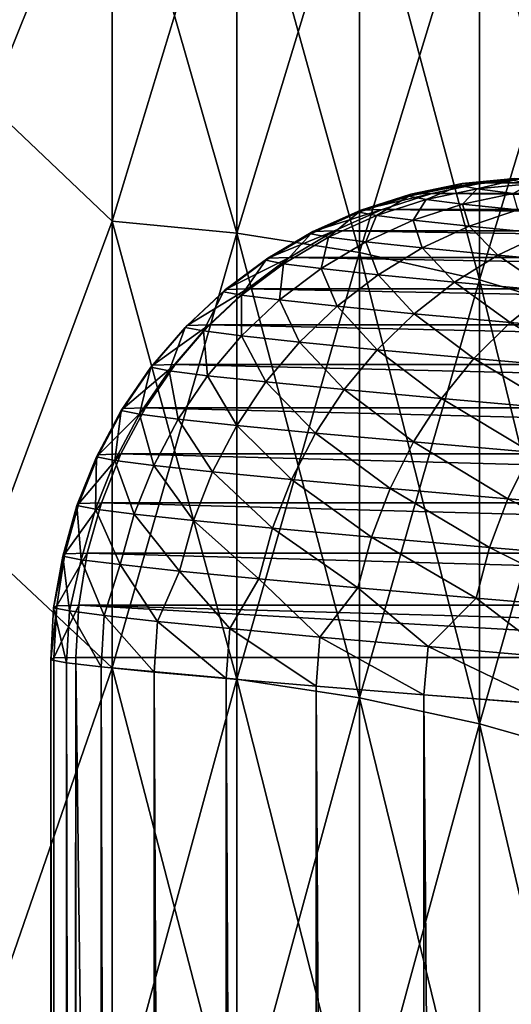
# Model space of a CAD drawing. Header units: metres. Extents: x -46 to 104, y -30 to 30.
# Tile 333 of 656: x 16.032 to 16.545, y 8.602 to 9.628. Entities that reach past the tile are written whole.
import ezdxf

# ---------------------------------------------------------------- set-up
doc = ezdxf.new("R2010")
doc.units = ezdxf.units.M
doc.layers.add('solid_26_000_502_XXX', color=7, linetype='CONTINUOUS')

msp = doc.modelspace()

# ---------------------------------------------------------------- linework, layer by layer
at = {"layer": 'solid_26_000_502_XXX'}
for points in [[(16.128647, 9.859662, -8.464242), (16, 9.54051, -8.830553), (16, 9.982446, -8.327711)], [(16.128647, 9.859662, 8.464242), (16, 9.982446, 8.327711), (16, 9.54051, 8.830553)], [(16.128647, 9.859662, 603.535767), (16, 9.54051, 603.169434), (16, 9.982446, 603.672302)], [(16.128647, 9.859662, 620.464233), (16, 9.982446, 620.327698), (16, 9.54051, 620.830566)], [(16.128647, 9.859662, -8.464242), (16.128647, 9.418301, -8.952762), (16, 9.54051, -8.830553)], [(16.128647, 9.418301, 8.952762), (16.128647, 9.859662, 8.464242), (16, 9.54051, 8.830553)], [(16.128647, 9.859662, 603.535767), (16.128647, 9.418301, 603.047241), (16, 9.54051, 603.169434)], [(16.128647, 9.418301, 620.952759), (16.128647, 9.859662, 620.464233), (16, 9.54051, 620.830566)], [(16.258539, 9.406035, -8.941104), (16.128647, 9.418301, -8.952762), (16.128647, 9.859662, -8.464242)], [(16.258539, 9.846823, -8.453219), (16.258539, 9.406035, -8.941104), (16.128647, 9.859662, -8.464242)], [(16.258539, 9.846823, 8.453219), (16.128647, 9.859662, 8.464242), (16.128647, 9.418301, 8.952762)], [(16.258539, 9.406035, 603.058899), (16.128647, 9.418301, 603.047241), (16.128647, 9.859662, 603.535767)], [(16.258539, 9.846823, 603.546753), (16.258539, 9.406035, 603.058899), (16.128647, 9.859662, 603.535767)], [(16.258539, 9.846823, 620.453247), (16.128647, 9.859662, 620.464233), (16.128647, 9.418301, 620.952759)], [(16.258539, 9.406035, 8.941104), (16.258539, 9.846823, 8.453219), (16.128647, 9.418301, 8.952762)], [(16.258539, 9.406035, 620.941101), (16.258539, 9.846823, 620.453247), (16.128647, 9.418301, 620.952759)], [(16.386457, 9.385604, -8.921682), (16.258539, 9.406035, -8.941104), (16.258539, 9.846823, -8.453219)], [(16.386457, 9.825434, -8.434858), (16.386457, 9.385604, -8.921682), (16.258539, 9.846823, -8.453219)], [(16.386457, 9.825434, 8.434858), (16.258539, 9.846823, 8.453219), (16.258539, 9.406035, 8.941104)], [(16.386457, 9.385604, 603.078308), (16.258539, 9.406035, 603.058899), (16.258539, 9.846823, 603.546753)], [(16.386457, 9.825434, 603.565125), (16.386457, 9.385604, 603.078308), (16.258539, 9.846823, 603.546753)], [(16.386457, 9.825434, 620.434875), (16.258539, 9.846823, 620.453247), (16.258539, 9.406035, 620.941101)], [(16.386457, 9.385604, 8.921682), (16.386457, 9.825434, 8.434858), (16.258539, 9.406035, 8.941104)], [(16.386457, 9.385604, 620.921692), (16.386457, 9.825434, 620.434875), (16.258539, 9.406035, 620.941101)], [(16.511431, 9.357162, -8.894646), (16.386457, 9.385604, -8.921682), (16.386457, 9.825434, -8.434858)], [(16.511431, 9.795658, -8.409297), (16.511431, 9.357162, -8.894646), (16.386457, 9.825434, -8.434858)], [(16.511431, 9.795658, 8.409297), (16.386457, 9.825434, 8.434858), (16.386457, 9.385604, 8.921682)], [(16.511431, 9.357162, 603.105347), (16.386457, 9.385604, 603.078308), (16.386457, 9.825434, 603.565125)], [(16.511431, 9.795658, 603.590698), (16.511431, 9.357162, 603.105347), (16.386457, 9.825434, 603.565125)], [(16.511431, 9.795658, 620.409302), (16.386457, 9.825434, 620.434875), (16.386457, 9.385604, 620.921692)], [(16.511431, 9.357162, 8.894646), (16.511431, 9.795658, 8.409297), (16.386457, 9.385604, 8.921682)], [(16.511431, 9.357162, 620.894653), (16.511431, 9.795658, 620.409302), (16.386457, 9.385604, 620.921692)], [(16.632504, 9.320926, -8.860201), (16.511431, 9.357162, -8.894646), (16.511431, 9.795658, -8.409297)], [(16.632504, 9.757724, -8.376732), (16.632504, 9.320926, -8.860201), (16.511431, 9.795658, -8.409297)], [(16.632504, 9.757724, 8.376732), (16.511431, 9.795658, 8.409297), (16.511431, 9.357162, 8.894646)], [(16.632504, 9.320926, 603.139771), (16.511431, 9.357162, 603.105347), (16.511431, 9.795658, 603.590698)], [(16.632504, 9.757724, 603.623291), (16.632504, 9.320926, 603.139771), (16.511431, 9.795658, 603.590698)], [(16.632504, 9.757724, 620.376709), (16.511431, 9.795658, 620.409302), (16.511431, 9.357162, 620.894653)], [(16.632504, 9.320926, 8.860201), (16.632504, 9.757724, 8.376732), (16.511431, 9.357162, 8.894646)], [(16.632504, 9.320926, 620.860229), (16.632504, 9.757724, 620.376709), (16.511431, 9.357162, 620.894653)], [(16.128647, 9.418301, -8.952762), (16, 9.073274, -9.309978), (16, 9.54051, -8.830553)], [(16.128647, 9.418301, 8.952762), (16, 9.54051, 8.830553), (16, 9.073274, 9.309978)], [(16.128647, 9.418301, 603.047241), (16, 9.073274, 602.690002), (16, 9.54051, 603.169434)], [(16.128647, 9.418301, 620.952759), (16, 9.54051, 620.830566), (16, 9.073274, 621.309998)], [(16.547745, 9.462769, 310.27597), (16.493309, 9.457685, 310.273804), (16.491343, 9.455617, 310.575623)], [(16.545801, 9.460724, 310.574249), (16.547745, 9.462769, 310.27597), (16.491343, 9.455617, 310.575623)], [(16.545801, 9.460724, 310.574249), (16.491343, 9.455617, 310.575623), (16.509157, 9.452175, 310.876923)], [(16.547745, 9.462769, 310.27597), (16.569181, 9.463452, 309.978546), (16.493309, 9.457685, 310.273804)], [(16.493309, 9.457685, 310.273804), (16.569181, 9.463452, 309.978546), (16.515001, 9.458378, 309.972839)], [(16.563406, 9.457323, 310.872009), (16.545801, 9.460724, 310.574249), (16.509157, 9.452175, 310.876923)], [(16.515001, 9.458378, 309.972839), (16.569181, 9.463452, 309.978546), (18.448784, 9.458379, 291.574188)], [(16.493309, 9.457685, 310.273804), (16.439756, 9.446681, 310.271667), (16.437769, 9.444588, 310.576935)], [(16.491343, 9.455617, 310.575623), (16.493309, 9.457685, 310.273804), (16.437769, 9.444588, 310.576935)], [(16.491343, 9.455617, 310.575623), (16.437769, 9.444588, 310.576935), (16.455788, 9.441108, 310.881683)], [(16.493309, 9.457685, 310.273804), (16.515001, 9.458378, 309.972839), (16.439756, 9.446681, 310.271667)], [(16.439756, 9.446681, 310.271667), (16.515001, 9.458378, 309.972839), (16.461697, 9.447382, 309.967255)], [(16.509157, 9.452175, 310.876923), (16.491343, 9.455617, 310.575623), (16.455788, 9.441108, 310.881683)], [(16.509157, 9.452175, 310.876923), (16.455788, 9.441108, 310.881683), (16.493704, 9.436256, 311.184601)], [(16.461697, 9.447382, 309.967255), (16.515001, 9.458378, 309.972839), (18.395479, 9.447384, 291.568604)], [(16.546646, 9.447379, 311.176392), (16.509157, 9.452175, 310.876923), (16.493704, 9.436256, 311.184601)], [(16.563406, 9.457323, 310.872009), (16.509157, 9.452175, 310.876923), (16.546646, 9.447379, 311.176392)], [(16.515001, 9.458378, 309.972839), (18.448784, 9.458379, 291.574188), (18.395479, 9.447384, 291.568604)], [(16.439756, 9.446681, 310.271667), (16.387728, 9.429886, 310.269531), (16.385717, 9.427771, 310.578156)], [(16.437769, 9.444588, 310.576935), (16.439756, 9.446681, 310.271667), (16.385717, 9.427771, 310.578156)], [(16.437769, 9.444588, 310.576935), (16.385717, 9.427771, 310.578156), (16.403933, 9.424252, 310.88623)], [(16.439756, 9.446681, 310.271667), (16.461697, 9.447382, 309.967255), (16.387728, 9.429886, 310.269531)], [(16.387728, 9.429886, 310.269531), (16.461697, 9.447382, 309.967255), (16.409906, 9.430595, 309.961823)], [(16.455788, 9.441108, 310.881683), (16.437769, 9.444588, 310.576935), (16.403933, 9.424252, 310.88623)], [(16.455788, 9.441108, 310.881683), (16.403933, 9.424252, 310.88623), (16.442265, 9.419348, 311.192444)], [(16.409906, 9.430595, 309.961823), (16.461697, 9.447382, 309.967255), (18.343687, 9.430597, 291.563141)], [(16.493704, 9.436256, 311.184601), (16.455788, 9.441108, 310.881683), (16.442265, 9.419348, 311.192444)], [(16.461697, 9.447382, 309.967255), (18.395479, 9.447384, 291.568604), (18.343687, 9.430597, 291.563141)], [(16.546646, 9.447379, 311.176392), (16.493704, 9.436256, 311.184601), (16.551374, 9.430055, 311.484344)], [(16.387728, 9.429886, 310.269531), (16.337843, 9.407502, 310.267487), (16.335814, 9.405365, 310.579254)], [(16.385717, 9.427771, 310.578156), (16.387728, 9.429886, 310.269531), (16.335814, 9.405365, 310.579254)], [(16.387728, 9.429886, 310.269531), (16.409906, 9.430595, 309.961823), (16.337843, 9.407502, 310.267487)], [(16.337843, 9.407502, 310.267487), (16.409906, 9.430595, 309.961823), (16.360249, 9.408218, 309.956604)], [(16.360249, 9.408218, 309.956604), (16.409906, 9.430595, 309.961823), (18.294031, 9.408221, 291.557922)], [(16.409906, 9.430595, 309.961823), (18.343687, 9.430597, 291.563141), (18.294031, 9.408221, 291.557922)], [(16.493704, 9.436256, 311.184601), (16.442265, 9.419348, 311.192444), (16.500563, 9.413078, 311.495483)], [(16.551374, 9.430055, 311.484344), (16.493704, 9.436256, 311.184601), (16.500563, 9.413078, 311.495483)], [(16.551374, 9.430055, 311.484344), (16.500563, 9.413078, 311.495483), (16.578583, 9.40547, 311.794037)], [(16.385717, 9.427771, 310.578156), (16.335814, 9.405365, 310.579254), (16.354216, 9.40181, 310.890503)], [(16.403933, 9.424252, 310.88623), (16.385717, 9.427771, 310.578156), (16.354216, 9.40181, 310.890503)], [(16.403933, 9.424252, 310.88623), (16.354216, 9.40181, 310.890503), (16.392941, 9.396855, 311.19986)], [(16.442265, 9.419348, 311.192444), (16.403933, 9.424252, 310.88623), (16.392941, 9.396855, 311.19986)], [(16.128647, 9.418301, -8.952762), (16.128647, 8.952762, -9.418301), (16, 9.073274, -9.309978)], [(16.128647, 8.952762, 9.418301), (16.128647, 9.418301, 8.952762), (16, 9.073274, 9.309978)], [(16.128647, 9.418301, 603.047241), (16.128647, 8.952762, 602.581726), (16, 9.073274, 602.690002)], [(16.128647, 8.952762, 621.418274), (16.128647, 9.418301, 620.952759), (16, 9.073274, 621.309998)], [(16.258539, 8.941104, -9.406035), (16.128647, 8.952762, -9.418301), (16.128647, 9.418301, -8.952762)], [(16.258539, 9.406035, -8.941104), (16.258539, 8.941104, -9.406035), (16.128647, 9.418301, -8.952762)], [(16.258539, 9.406035, 8.941104), (16.128647, 9.418301, 8.952762), (16.128647, 8.952762, 9.418301)], [(16.258539, 8.941104, 602.593994), (16.128647, 8.952762, 602.581726), (16.128647, 9.418301, 603.047241)], [(16.258539, 9.406035, 603.058899), (16.258539, 8.941104, 602.593994), (16.128647, 9.418301, 603.047241)], [(16.258539, 9.406035, 620.941101), (16.128647, 9.418301, 620.952759), (16.128647, 8.952762, 621.418274)], [(16.442265, 9.419348, 311.192444), (16.392941, 9.396855, 311.19986), (16.451838, 9.390522, 311.505981)], [(16.500563, 9.413078, 311.495483), (16.442265, 9.419348, 311.192444), (16.451838, 9.390522, 311.505981)], [(16.500563, 9.413078, 311.495483), (16.451838, 9.390522, 311.505981), (16.530657, 9.382835, 311.807617)], [(16.578583, 9.40547, 311.794037), (16.500563, 9.413078, 311.495483), (16.530657, 9.382835, 311.807617)], [(16.258539, 8.941104, 9.406035), (16.258539, 9.406035, 8.941104), (16.128647, 8.952762, 9.418301)], [(16.258539, 8.941104, 621.406006), (16.258539, 9.406035, 620.941101), (16.128647, 8.952762, 621.418274)], [(16.386457, 8.921682, -9.385604), (16.258539, 8.941104, -9.406035), (16.258539, 9.406035, -8.941104)], [(16.386457, 9.385604, -8.921682), (16.386457, 8.921682, -9.385604), (16.258539, 9.406035, -8.941104)], [(16.386457, 9.385604, 8.921682), (16.258539, 9.406035, 8.941104), (16.258539, 8.941104, 9.406035)], [(16.386457, 8.921682, 602.61438), (16.258539, 8.941104, 602.593994), (16.258539, 9.406035, 603.058899)], [(16.386457, 9.385604, 603.078308), (16.386457, 8.921682, 602.61438), (16.258539, 9.406035, 603.058899)], [(16.386457, 9.385604, 620.921692), (16.258539, 9.406035, 620.941101), (16.258539, 8.941104, 621.406006)], [(16.337843, 9.407502, 310.267487), (16.290703, 9.379797, 310.265503), (16.288654, 9.377639, 310.580261)], [(16.335814, 9.405365, 310.579254), (16.337843, 9.407502, 310.267487), (16.288654, 9.377639, 310.580261)], [(16.335814, 9.405365, 310.579254), (16.288654, 9.377639, 310.580261), (16.30723, 9.374051, 310.89444)], [(16.290703, 9.379797, 310.265503), (16.360249, 9.408218, 309.956604), (16.313322, 9.380521, 309.95166)], [(16.337843, 9.407502, 310.267487), (16.360249, 9.408218, 309.956604), (16.290703, 9.379797, 310.265503)], [(16.354216, 9.40181, 310.890503), (16.335814, 9.405365, 310.579254), (16.30723, 9.374051, 310.89444)], [(16.354216, 9.40181, 310.890503), (16.30723, 9.374051, 310.89444), (16.346323, 9.369049, 311.206726)], [(16.313322, 9.380521, 309.95166), (16.360249, 9.408218, 309.956604), (18.247103, 9.380524, 291.553009)], [(16.392941, 9.396855, 311.19986), (16.354216, 9.40181, 310.890503), (16.346323, 9.369049, 311.206726)], [(16.360249, 9.408218, 309.956604), (18.294031, 9.408221, 291.557922), (18.247103, 9.380524, 291.553009)], [(16.578583, 9.40547, 311.794037), (16.530657, 9.382835, 311.807617), (16.629023, 9.373833, 312.103424)], [(16.392941, 9.396855, 311.19986), (16.346323, 9.369049, 311.206726), (16.405781, 9.362656, 311.515778)], [(16.451838, 9.390522, 311.505981), (16.392941, 9.396855, 311.19986), (16.405781, 9.362656, 311.515778)], [(16.451838, 9.390522, 311.505981), (16.405781, 9.362656, 311.515778), (16.48535, 9.354897, 311.820282)], [(16.530657, 9.382835, 311.807617), (16.451838, 9.390522, 311.505981), (16.48535, 9.354897, 311.820282)], [(16.290703, 9.379797, 310.265503), (16.246872, 9.347103, 310.263641), (16.244804, 9.344926, 310.581116)], [(16.288654, 9.377639, 310.580261), (16.290703, 9.379797, 310.265503), (16.244804, 9.344926, 310.581116)], [(16.246872, 9.347103, 310.263641), (16.313322, 9.380521, 309.95166), (16.269686, 9.347833, 309.947083)], [(16.290703, 9.379797, 310.265503), (16.313322, 9.380521, 309.95166), (16.246872, 9.347103, 310.263641)], [(16.386457, 8.921682, 9.385604), (16.386457, 9.385604, 8.921682), (16.258539, 8.941104, 9.406035)], [(16.386457, 8.921682, 621.38562), (16.386457, 9.385604, 620.921692), (16.258539, 8.941104, 621.406006)], [(16.269686, 9.347833, 309.947083), (16.313322, 9.380521, 309.95166), (18.203466, 9.347836, 291.548401)], [(16.313322, 9.380521, 309.95166), (18.247103, 9.380524, 291.553009), (18.203466, 9.347836, 291.548401)], [(16.511431, 8.894646, -9.357162), (16.386457, 8.921682, -9.385604), (16.386457, 9.385604, -8.921682)], [(16.511431, 9.357162, -8.894646), (16.511431, 8.894646, -9.357162), (16.386457, 9.385604, -8.921682)], [(16.511431, 9.357162, 8.894646), (16.386457, 9.385604, 8.921682), (16.386457, 8.921682, 9.385604)], [(16.511431, 8.894646, 602.642822), (16.386457, 8.921682, 602.61438), (16.386457, 9.385604, 603.078308)], [(16.511431, 9.357162, 603.105347), (16.511431, 8.894646, 602.642822), (16.386457, 9.385604, 603.078308)], [(16.511431, 9.357162, 620.894653), (16.386457, 9.385604, 620.921692), (16.386457, 8.921682, 621.38562)], [(16.530657, 9.382835, 311.807617), (16.48535, 9.354897, 311.820282), (16.584648, 9.345808, 312.118896)], [(16.629023, 9.373833, 312.103424), (16.530657, 9.382835, 311.807617), (16.584648, 9.345808, 312.118896)], [(16.288654, 9.377639, 310.580261), (16.244804, 9.344926, 310.581116), (16.263542, 9.341307, 310.89801)], [(16.30723, 9.374051, 310.89444), (16.288654, 9.377639, 310.580261), (16.263542, 9.341307, 310.89801)], [(16.30723, 9.374051, 310.89444), (16.263542, 9.341307, 310.89801), (16.302973, 9.336262, 311.213013)], [(16.346323, 9.369049, 311.206726), (16.30723, 9.374051, 310.89444), (16.302973, 9.336262, 311.213013)], [(16.346323, 9.369049, 311.206726), (16.302973, 9.336262, 311.213013), (16.362944, 9.329813, 311.524719)], [(16.405781, 9.362656, 311.515778), (16.346323, 9.369049, 311.206726), (16.362944, 9.329813, 311.524719)], [(16.405781, 9.362656, 311.515778), (16.362944, 9.329813, 311.524719), (16.443201, 9.321986, 311.831848)], [(16.48535, 9.354897, 311.820282), (16.405781, 9.362656, 311.515778), (16.443201, 9.321986, 311.831848)], [(16.206873, 9.309811, 310.261902), (16.269686, 9.347833, 309.947083), (16.229862, 9.310546, 309.942871)], [(16.246872, 9.347103, 310.263641), (16.269686, 9.347833, 309.947083), (16.206873, 9.309811, 310.261902)], [(16.229862, 9.310546, 309.942871), (16.269686, 9.347833, 309.947083), (18.163641, 9.310549, 291.54422)], [(16.269686, 9.347833, 309.947083), (18.203466, 9.347836, 291.548401), (18.163641, 9.310549, 291.54422)], [(16.511431, 8.894646, 9.357162), (16.511431, 9.357162, 8.894646), (16.386457, 8.921682, 9.385604)], [(16.511431, 8.894646, 621.357178), (16.511431, 9.357162, 620.894653), (16.386457, 8.921682, 621.38562)], [(16.48535, 9.354897, 311.820282), (16.443201, 9.321986, 311.831848), (16.543358, 9.312819, 312.133057)], [(16.584648, 9.345808, 312.118896), (16.48535, 9.354897, 311.820282), (16.543358, 9.312819, 312.133057)], [(16.632504, 8.860201, -9.320926), (16.511431, 8.894646, -9.357162), (16.511431, 9.357162, -8.894646)], [(16.632504, 9.320926, -8.860201), (16.632504, 8.860201, -9.320926), (16.511431, 9.357162, -8.894646)], [(16.632504, 9.320926, 8.860201), (16.511431, 9.357162, 8.894646), (16.511431, 8.894646, 9.357162)], [(16.632504, 8.860201, 602.679077), (16.511431, 8.894646, 602.642822), (16.511431, 9.357162, 603.105347)], [(16.632504, 9.320926, 603.139771), (16.632504, 8.860201, 602.679077), (16.511431, 9.357162, 603.105347)], [(16.632504, 9.320926, 620.860229), (16.511431, 9.357162, 620.894653), (16.511431, 8.894646, 621.357178)], [(16.246872, 9.347103, 310.263641), (16.206873, 9.309811, 310.261902), (16.204788, 9.307617, 310.581818)], [(16.244804, 9.344926, 310.581116), (16.246872, 9.347103, 310.263641), (16.204788, 9.307617, 310.581818)], [(16.244804, 9.344926, 310.581116), (16.204788, 9.307617, 310.581818), (16.223671, 9.303969, 310.901184)], [(16.263542, 9.341307, 310.89801), (16.244804, 9.344926, 310.581116), (16.223671, 9.303969, 310.901184)], [(16.263542, 9.341307, 310.89801), (16.223671, 9.303969, 310.901184), (16.263407, 9.298886, 311.218597)], [(16.302973, 9.336262, 311.213013), (16.263542, 9.341307, 310.89801), (16.263407, 9.298886, 311.218597)], [(16.584648, 9.345808, 312.118896), (16.543358, 9.312819, 312.133057), (16.663013, 9.30235, 312.427032)], [(16.302973, 9.336262, 311.213013), (16.263407, 9.298886, 311.218597), (16.323841, 9.292387, 311.532715)], [(16.362944, 9.329813, 311.524719), (16.302973, 9.336262, 311.213013), (16.323841, 9.292387, 311.532715)], [(16.362944, 9.329813, 311.524719), (16.323841, 9.292387, 311.532715), (16.404718, 9.2845, 311.842224)], [(16.443201, 9.321986, 311.831848), (16.362944, 9.329813, 311.524719), (16.404718, 9.2845, 311.842224)], [(16.443201, 9.321986, 311.831848), (16.404718, 9.2845, 311.842224), (16.505648, 9.275263, 312.145752)], [(16.543358, 9.312819, 312.133057), (16.443201, 9.321986, 311.831848), (16.505648, 9.275263, 312.145752)], [(16.632504, 8.860201, 9.320926), (16.632504, 9.320926, 8.860201), (16.511431, 8.894646, 9.357162)], [(16.632504, 8.860201, 621.320923), (16.632504, 9.320926, 620.860229), (16.511431, 8.894646, 621.357178)], [(16.206873, 9.309811, 310.261902), (16.171186, 9.268367, 310.260315), (16.169088, 9.266159, 310.582367)], [(16.204788, 9.307617, 310.581818), (16.206873, 9.309811, 310.261902), (16.169088, 9.266159, 310.582367)], [(16.204788, 9.307617, 310.581818), (16.169088, 9.266159, 310.582367), (16.188097, 9.262486, 310.90387)], [(16.171186, 9.268367, 310.260315), (16.229862, 9.310546, 309.942871), (16.194328, 9.269107, 309.939148)], [(16.206873, 9.309811, 310.261902), (16.229862, 9.310546, 309.942871), (16.171186, 9.268367, 310.260315)], [(16.223671, 9.303969, 310.901184), (16.204788, 9.307617, 310.581818), (16.188097, 9.262486, 310.90387)], [(16.194328, 9.269107, 309.939148), (16.229862, 9.310546, 309.942871), (18.128107, 9.269111, 291.540497)], [(16.229862, 9.310546, 309.942871), (18.163641, 9.310549, 291.54422), (18.128107, 9.269111, 291.540497)], [(16.543358, 9.312819, 312.133057), (16.505648, 9.275263, 312.145752), (16.626226, 9.264712, 312.441986)], [(16.663013, 9.30235, 312.427032), (16.543358, 9.312819, 312.133057), (16.626226, 9.264712, 312.441986)], [(16.223671, 9.303969, 310.901184), (16.188097, 9.262486, 310.90387), (16.2281, 9.257369, 311.22345)], [(16.263407, 9.298886, 311.218597), (16.223671, 9.303969, 310.901184), (16.2281, 9.257369, 311.22345)], [(16.263407, 9.298886, 311.218597), (16.2281, 9.257369, 311.22345), (16.28894, 9.250827, 311.539673)], [(16.323841, 9.292387, 311.532715), (16.263407, 9.298886, 311.218597), (16.28894, 9.250827, 311.539673)], [(16.323841, 9.292387, 311.532715), (16.28894, 9.250827, 311.539673), (16.370359, 9.242887, 311.851257)], [(16.404718, 9.2845, 311.842224), (16.323841, 9.292387, 311.532715), (16.370359, 9.242887, 311.851257)], [(16.404718, 9.2845, 311.842224), (16.370359, 9.242887, 311.851257), (16.471968, 9.233587, 312.15683)], [(16.505648, 9.275263, 312.145752), (16.404718, 9.2845, 311.842224), (16.471968, 9.233587, 312.15683)], [(16.171186, 9.268367, 310.260315), (16.140238, 9.223269, 310.258881), (16.138128, 9.221048, 310.582764)], [(16.169088, 9.266159, 310.582367), (16.171186, 9.268367, 310.260315), (16.138128, 9.221048, 310.582764)], [(16.169088, 9.266159, 310.582367), (16.138128, 9.221048, 310.582764), (16.157246, 9.217355, 310.906097)], [(16.140238, 9.223269, 310.258881), (16.194328, 9.269107, 309.939148), (16.163511, 9.224012, 309.935913)], [(16.171186, 9.268367, 310.260315), (16.194328, 9.269107, 309.939148), (16.140238, 9.223269, 310.258881)], [(16.188097, 9.262486, 310.90387), (16.169088, 9.266159, 310.582367), (16.157246, 9.217355, 310.906097)], [(16.163511, 9.224012, 309.935913), (16.194328, 9.269107, 309.939148), (18.09729, 9.224015, 291.537262)], [(16.194328, 9.269107, 309.939148), (18.128107, 9.269111, 291.540497), (18.09729, 9.224015, 291.537262)], [(16.505648, 9.275263, 312.145752), (16.471968, 9.233587, 312.15683), (16.593355, 9.222966, 312.455048)], [(16.626226, 9.264712, 312.441986), (16.505648, 9.275263, 312.145752), (16.593355, 9.222966, 312.455048)], [(16.188097, 9.262486, 310.90387), (16.157246, 9.217355, 310.906097), (16.197474, 9.212209, 311.227478)], [(16.2281, 9.257369, 311.22345), (16.188097, 9.262486, 310.90387), (16.197474, 9.212209, 311.227478)], [(16.2281, 9.257369, 311.22345), (16.197474, 9.212209, 311.227478), (16.258657, 9.205629, 311.545502)], [(16.28894, 9.250827, 311.539673), (16.2281, 9.257369, 311.22345), (16.258657, 9.205629, 311.545502)], [(16.28894, 9.250827, 311.539673), (16.258657, 9.205629, 311.545502), (16.340538, 9.197644, 311.858826)], [(16.370359, 9.242887, 311.851257), (16.28894, 9.250827, 311.539673), (16.340538, 9.197644, 311.858826)], [(16.370359, 9.242887, 311.851257), (16.340538, 9.197644, 311.858826), (16.44272, 9.188293, 312.166138)], [(16.471968, 9.233587, 312.15683), (16.370359, 9.242887, 311.851257), (16.44272, 9.188293, 312.166138)], [(16.471968, 9.233587, 312.15683), (16.44272, 9.188293, 312.166138), (16.564795, 9.17761, 312.466034)], [(16.593355, 9.222966, 312.455048), (16.471968, 9.233587, 312.15683), (16.564795, 9.17761, 312.466034)], [(16.140238, 9.223269, 310.258881), (16.114399, 9.175056, 310.25766), (16.11228, 9.172825, 310.583008)], [(16.138128, 9.221048, 310.582764), (16.140238, 9.223269, 310.258881), (16.11228, 9.172825, 310.583008)], [(16.138128, 9.221048, 310.582764), (16.11228, 9.172825, 310.583008), (16.131485, 9.169115, 310.907806)], [(16.114399, 9.175056, 310.25766), (16.163511, 9.224012, 309.935913), (16.137779, 9.175802, 309.933197)], [(16.140238, 9.223269, 310.258881), (16.163511, 9.224012, 309.935913), (16.114399, 9.175056, 310.25766)], [(16.157246, 9.217355, 310.906097), (16.138128, 9.221048, 310.582764), (16.131485, 9.169115, 310.907806)], [(16.157246, 9.217355, 310.906097), (16.131485, 9.169115, 310.907806), (16.171896, 9.163945, 311.230652)], [(16.137779, 9.175802, 309.933197), (16.163511, 9.224012, 309.935913), (18.071556, 9.175805, 291.534546)], [(16.197474, 9.212209, 311.227478), (16.157246, 9.217355, 310.906097), (16.171896, 9.163945, 311.230652)], [(16.163511, 9.224012, 309.935913), (18.09729, 9.224015, 291.537262), (18.071556, 9.175805, 291.534546)], [(16.197474, 9.212209, 311.227478), (16.171896, 9.163945, 311.230652), (16.233358, 9.157335, 311.55011)], [(16.258657, 9.205629, 311.545502), (16.197474, 9.212209, 311.227478), (16.233358, 9.157335, 311.55011)], [(16.258657, 9.205629, 311.545502), (16.233358, 9.157335, 311.55011), (16.315611, 9.149315, 311.864868)], [(16.340538, 9.197644, 311.858826), (16.258657, 9.205629, 311.545502), (16.315611, 9.149315, 311.864868)], [(16.340538, 9.197644, 311.858826), (16.315611, 9.149315, 311.864868), (16.418259, 9.139919, 312.173553)], [(16.44272, 9.188293, 312.166138), (16.340538, 9.197644, 311.858826), (16.418259, 9.139919, 312.173553)], [(16.44272, 9.188293, 312.166138), (16.418259, 9.139919, 312.173553), (16.540886, 9.129189, 312.474823)], [(16.564795, 9.17761, 312.466034), (16.44272, 9.188293, 312.166138), (16.540886, 9.129189, 312.474823)], [(16.114399, 9.175056, 310.25766), (16.093981, 9.124304, 310.256622), (16.091854, 9.122066, 310.583099)], [(16.11228, 9.172825, 310.583008), (16.114399, 9.175056, 310.25766), (16.091854, 9.122066, 310.583099)], [(16.093981, 9.124304, 310.256622), (16.137779, 9.175802, 309.933197), (16.117439, 9.125053, 309.931061)], [(16.114399, 9.175056, 310.25766), (16.137779, 9.175802, 309.933197), (16.093981, 9.124304, 310.256622)], [(16.117439, 9.125053, 309.931061), (16.137779, 9.175802, 309.933197), (18.051216, 9.125055, 291.53241)], [(16.137779, 9.175802, 309.933197), (18.071556, 9.175805, 291.534546), (18.051216, 9.125055, 291.53241)], [(16.564795, 9.17761, 312.466034), (16.540886, 9.129189, 312.474823), (16.682957, 9.117171, 312.767365)], [(16.11228, 9.172825, 310.583008), (16.091854, 9.122066, 310.583099), (16.111124, 9.118343, 310.908997)], [(16.131485, 9.169115, 310.907806), (16.11228, 9.172825, 310.583008), (16.111124, 9.118343, 310.908997)], [(16.131485, 9.169115, 310.907806), (16.111124, 9.118343, 310.908997), (16.151674, 9.113156, 311.23291)], [(16.171896, 9.163945, 311.230652), (16.131485, 9.169115, 310.907806), (16.151674, 9.113156, 311.23291)], [(16.171896, 9.163945, 311.230652), (16.151674, 9.113156, 311.23291), (16.213345, 9.106524, 311.553467)], [(16.233358, 9.157335, 311.55011), (16.171896, 9.163945, 311.230652), (16.213345, 9.106524, 311.553467)], [(16.233358, 9.157335, 311.55011), (16.213345, 9.106524, 311.553467), (16.295877, 9.098475, 311.869324)], [(16.315611, 9.149315, 311.864868), (16.233358, 9.157335, 311.55011), (16.295877, 9.098475, 311.869324)], [(16.315611, 9.149315, 311.864868), (16.295877, 9.098475, 311.869324), (16.398872, 9.089049, 312.179047)], [(16.418259, 9.139919, 312.173553), (16.315611, 9.149315, 311.864868), (16.398872, 9.089049, 312.179047)], [(16.418259, 9.139919, 312.173553), (16.398872, 9.089049, 312.179047), (16.521917, 9.078282, 312.481323)], [(16.540886, 9.129189, 312.474823), (16.418259, 9.139919, 312.173553), (16.521917, 9.078282, 312.481323)], [(16.093981, 9.124304, 310.256622), (16.079226, 9.071624, 310.255798), (16.077095, 9.06938, 310.583008)], [(16.091854, 9.122066, 310.583099), (16.093981, 9.124304, 310.256622), (16.077095, 9.06938, 310.583008)], [(16.091854, 9.122066, 310.583099), (16.077095, 9.06938, 310.583008), (16.096407, 9.065649, 310.909607)], [(16.079226, 9.071624, 310.255798), (16.117439, 9.125053, 309.931061), (16.102737, 9.072374, 309.929535)], [(16.093981, 9.124304, 310.256622), (16.117439, 9.125053, 309.931061), (16.079226, 9.071624, 310.255798)], [(16.111124, 9.118343, 310.908997), (16.091854, 9.122066, 310.583099), (16.096407, 9.065649, 310.909607)], [(16.102737, 9.072374, 309.929535), (16.117439, 9.125053, 309.931061), (18.036514, 9.072375, 291.530884)], [(16.117439, 9.125053, 309.931061), (18.051216, 9.125055, 291.53241), (18.036514, 9.072375, 291.530884)], [(16.540886, 9.129189, 312.474823), (16.521917, 9.078282, 312.481323), (16.664469, 9.066223, 312.774872)], [(16.682957, 9.117171, 312.767365), (16.540886, 9.129189, 312.474823), (16.664469, 9.066223, 312.774872)], [(16.111124, 9.118343, 310.908997), (16.096407, 9.065649, 310.909607), (16.137047, 9.060451, 311.234253)], [(16.151674, 9.113156, 311.23291), (16.111124, 9.118343, 310.908997), (16.137047, 9.060451, 311.234253)], [(16.151674, 9.113156, 311.23291), (16.137047, 9.060451, 311.234253), (16.198854, 9.053803, 311.555542)], [(16.213345, 9.106524, 311.553467), (16.151674, 9.113156, 311.23291), (16.198854, 9.053803, 311.555542)], [(16.213345, 9.106524, 311.553467), (16.198854, 9.053803, 311.555542), (16.28157, 9.045737, 311.87207)], [(16.295877, 9.098475, 311.869324), (16.213345, 9.106524, 311.553467), (16.28157, 9.045737, 311.87207)], [(16.295877, 9.098475, 311.869324), (16.28157, 9.045737, 311.87207), (16.384796, 9.03629, 312.182495)], [(16.398872, 9.089049, 312.179047), (16.295877, 9.098475, 311.869324), (16.384796, 9.03629, 312.182495)], [(16.398872, 9.089049, 312.179047), (16.384796, 9.03629, 312.182495), (16.508114, 9.025499, 312.485474)], [(16.521917, 9.078282, 312.481323), (16.398872, 9.089049, 312.179047), (16.508114, 9.025499, 312.485474)], [(16.128647, 8.952762, -9.418301), (16, 8.581978, -9.764715), (16, 9.073274, -9.309978)], [(16.128647, 8.952762, 9.418301), (16, 9.073274, 9.309978), (16, 8.581978, 9.764715)], [(16.128647, 8.952762, 602.581726), (16, 8.581978, 602.235291), (16, 9.073274, 602.690002)], [(16.128647, 8.952762, 621.418274), (16, 9.073274, 621.309998), (16, 8.581978, 621.764709)], [(16.079226, 9.071624, 310.255798), (16.070843, 9.017702, 310.242096), (16.067558, 9.015633, 310.556519)], [(16.077095, 9.06938, 310.583008), (16.079226, 9.071624, 310.255798), (16.067558, 9.015633, 310.556519)], [(16.070843, 9.017702, 310.242096), (16.102737, 9.072374, 309.929535), (16.093845, 9.018394, 309.928589)], [(16.079226, 9.071624, 310.255798), (16.102737, 9.072374, 309.929535), (16.070843, 9.017702, 310.242096)], [(16.093845, 9.018394, 309.928589), (16.102737, 9.072374, 309.929535), (18.027622, 9.018394, 291.529938)], [(16.102737, 9.072374, 309.929535), (18.036514, 9.072375, 291.530884), (18.027622, 9.018394, 291.529938)], [(16.521917, 9.078282, 312.481323), (16.508114, 9.025499, 312.485474), (16.650984, 9.013413, 312.779663)], [(16.664469, 9.066223, 312.774872), (16.521917, 9.078282, 312.481323), (16.650984, 9.013413, 312.779663)], [(16.077095, 9.06938, 310.583008), (16.067558, 9.015633, 310.556519), (16.084061, 9.01219, 310.870544)], [(16.096407, 9.065649, 310.909607), (16.077095, 9.06938, 310.583008), (16.084061, 9.01219, 310.870544)], [(16.096407, 9.065649, 310.909607), (16.084061, 9.01219, 310.870544), (16.120255, 9.007389, 311.182861)], [(16.137047, 9.060451, 311.234253), (16.096407, 9.065649, 310.909607), (16.120255, 9.007389, 311.182861)], [(16.137047, 9.060451, 311.234253), (16.120255, 9.007389, 311.182861), (16.176004, 9.001251, 311.49231)], [(16.198854, 9.053803, 311.555542), (16.137047, 9.060451, 311.234253), (16.176004, 9.001251, 311.49231)], [(16.198854, 9.053803, 311.555542), (16.176004, 9.001251, 311.49231), (16.251106, 8.993796, 311.797607)], [(16.28157, 9.045737, 311.87207), (16.198854, 9.053803, 311.555542), (16.251106, 8.993796, 311.797607)], [(16.28157, 9.045737, 311.87207), (16.251106, 8.993796, 311.797607), (16.345219, 8.985059, 312.097595)], [(16.384796, 9.03629, 312.182495), (16.28157, 9.045737, 311.87207), (16.345219, 8.985059, 312.097595)], [(16.384796, 9.03629, 312.182495), (16.345219, 8.985059, 312.097595), (16.457979, 8.975072, 312.391022)], [(16.508114, 9.025499, 312.485474), (16.384796, 9.03629, 312.182495), (16.457979, 8.975072, 312.391022)], [(16.508114, 9.025499, 312.485474), (16.457979, 8.975072, 312.391022), (16.588959, 8.963875, 312.676727)], [(16.650984, 9.013413, 312.779663), (16.508114, 9.025499, 312.485474), (16.588959, 8.963875, 312.676727)], [(16.070843, 9.017702, 310.242096), (16.067879, 8.963195, 310.241333), (16.064573, 8.961337, 310.555298)], [(16.067558, 9.015633, 310.556519), (16.070843, 9.017702, 310.242096), (16.064573, 8.961337, 310.555298)], [(16.067558, 9.015633, 310.556519), (16.064573, 8.961337, 310.555298), (16.080978, 8.958247, 310.868805)], [(16.084061, 9.01219, 310.870544), (16.067558, 9.015633, 310.556519), (16.080978, 8.958247, 310.868805)], [(16.093845, 9.018394, 309.928589), (16.090889, 8.963816, 309.928162), (16.067879, 8.963195, 310.241333)], [(16.070843, 9.017702, 310.242096), (16.093845, 9.018394, 309.928589), (16.067879, 8.963195, 310.241333)], [(16.084061, 9.01219, 310.870544), (16.080978, 8.958247, 310.868805), (16.117022, 8.953939, 311.180634)], [(16.120255, 9.007389, 311.182861), (16.084061, 9.01219, 310.870544), (16.117022, 8.953939, 311.180634)], [(16.093845, 9.018394, 309.928589), (17.05777, 8.963816, 300.728882), (16.090889, 8.963816, 309.928162)], [(16.093845, 9.018394, 309.928589), (18.024651, 8.963816, 291.529633), (17.05777, 8.963816, 300.728882)], [(16.093845, 9.018394, 309.928589), (18.027622, 9.018394, 291.529938), (18.024651, 8.963816, 291.529633)], [(16.120255, 9.007389, 311.182861), (16.117022, 8.953939, 311.180634), (16.172554, 8.948432, 311.489563)], [(16.176004, 9.001251, 311.49231), (16.120255, 9.007389, 311.182861), (16.172554, 8.948432, 311.489563)], [(16.176004, 9.001251, 311.49231), (16.172554, 8.948432, 311.489563), (16.24736, 8.941744, 311.794403)], [(16.251106, 8.993796, 311.797607), (16.176004, 9.001251, 311.49231), (16.24736, 8.941744, 311.794403)], [(16.251106, 8.993796, 311.797607), (16.24736, 8.941744, 311.794403), (16.341137, 8.933904, 312.093903)], [(16.345219, 8.985059, 312.097595), (16.251106, 8.993796, 311.797607), (16.341137, 8.933904, 312.093903)], [(16.345219, 8.985059, 312.097595), (16.341137, 8.933904, 312.093903), (16.453508, 8.924944, 312.386932)], [(16.457979, 8.975072, 312.391022), (16.345219, 8.985059, 312.097595), (16.453508, 8.924944, 312.386932)], [(16.457979, 8.975072, 312.391022), (16.453508, 8.924944, 312.386932), (16.584028, 8.914897, 312.672272)], [(16.588959, 8.963875, 312.676727), (16.457979, 8.975072, 312.391022), (16.584028, 8.914897, 312.672272)], [(16.064573, -8.961337, 310.555298), (16.064573, 8.961337, 310.555298), (16.067879, 8.963195, 310.241333)], [(16.067879, -8.963195, 310.241333), (16.064573, -8.961337, 310.555298), (16.067879, 8.963195, 310.241333)], [(16.080978, -8.958247, 310.868805), (16.080978, 8.958247, 310.868805), (16.064573, 8.961337, 310.555298)], [(16.064573, -8.961337, 310.555298), (16.080978, -8.958247, 310.868805), (16.064573, 8.961337, 310.555298)], [(16.067879, -8.963195, 310.241333), (16.090889, 8.963816, 309.928162), (16.090874, 0, 309.928284)], [(16.067879, -8.963195, 310.241333), (16.067879, 8.963195, 310.241333), (16.090889, 8.963816, 309.928162)], [(16.117022, -8.95394, 311.180634), (16.117022, 8.953939, 311.180634), (16.080978, 8.958247, 310.868805)], [(16.080978, -8.958247, 310.868805), (16.117022, -8.95394, 311.180634), (16.080978, 8.958247, 310.868805)], [(16.090874, 0, 309.928284), (16.090889, 8.963816, 309.928162), (16.143139, 4.7, 309.43103)], [(16.090889, 8.963816, 309.928162), (17.05777, 8.963816, 300.728882), (16.143139, 4.7, 309.43103)], [(18.024651, 8.963816, 291.529633), (18.024651, 4.7, 291.529633), (16.143139, 4.7, 309.43103)], [(17.05777, 8.963816, 300.728882), (18.024651, 8.963816, 291.529633), (16.143139, 4.7, 309.43103)], [(16.128647, 8.952762, -9.418301), (16.128647, 8.464242, -9.859662), (16, 8.581978, -9.764715)], [(16.128647, 8.464242, 9.859662), (16.128647, 8.952762, 9.418301), (16, 8.581978, 9.764715)], [(16.128647, 8.952762, 602.581726), (16.128647, 8.464242, 602.14032), (16, 8.581978, 602.235291)], [(16.128647, 8.464242, 621.85968), (16.128647, 8.952762, 621.418274), (16, 8.581978, 621.764709)], [(16.172554, -8.948432, 311.489563), (16.172554, 8.948432, 311.489563), (16.117022, 8.953939, 311.180634)], [(16.117022, -8.95394, 311.180634), (16.172554, -8.948432, 311.489563), (16.117022, 8.953939, 311.180634)], [(16.258539, 8.453219, -9.846823), (16.128647, 8.464242, -9.859662), (16.128647, 8.952762, -9.418301)], [(16.258539, 8.941104, -9.406035), (16.258539, 8.453219, -9.846823), (16.128647, 8.952762, -9.418301)], [(16.258539, 8.941104, 9.406035), (16.128647, 8.952762, 9.418301), (16.128647, 8.464242, 9.859662)], [(16.258539, 8.453219, 602.153198), (16.128647, 8.464242, 602.14032), (16.128647, 8.952762, 602.581726)], [(16.258539, 8.941104, 602.593994), (16.258539, 8.453219, 602.153198), (16.128647, 8.952762, 602.581726)], [(16.258539, 8.941104, 621.406006), (16.128647, 8.952762, 621.418274), (16.128647, 8.464242, 621.85968)], [(16.24736, -8.941744, 311.794403), (16.24736, 8.941744, 311.794403), (16.172554, 8.948432, 311.489563)], [(16.172554, -8.948432, 311.489563), (16.24736, -8.941744, 311.794403), (16.172554, 8.948432, 311.489563)], [(16.258539, 8.453219, 9.846823), (16.258539, 8.941104, 9.406035), (16.128647, 8.464242, 9.859662)], [(16.258539, 8.453219, 621.846802), (16.258539, 8.941104, 621.406006), (16.128647, 8.464242, 621.85968)], [(16.341137, -8.933904, 312.093903), (16.341137, 8.933904, 312.093903), (16.24736, 8.941744, 311.794403)], [(16.24736, -8.941744, 311.794403), (16.341137, -8.933904, 312.093903), (16.24736, 8.941744, 311.794403)], [(16.386457, 8.434858, -9.825434), (16.258539, 8.453219, -9.846823), (16.258539, 8.941104, -9.406035)], [(16.386457, 8.921682, -9.385604), (16.386457, 8.434858, -9.825434), (16.258539, 8.941104, -9.406035)], [(16.386457, 8.921682, 9.385604), (16.258539, 8.941104, 9.406035), (16.258539, 8.453219, 9.846823)], [(16.386457, 8.434858, 602.174561), (16.258539, 8.453219, 602.153198), (16.258539, 8.941104, 602.593994)], [(16.386457, 8.921682, 602.61438), (16.386457, 8.434858, 602.174561), (16.258539, 8.941104, 602.593994)], [(16.386457, 8.921682, 621.38562), (16.258539, 8.941104, 621.406006), (16.258539, 8.453219, 621.846802)], [(16.453508, -8.924944, 312.386932), (16.453508, 8.924944, 312.386932), (16.341137, 8.933904, 312.093903)], [(16.341137, -8.933904, 312.093903), (16.453508, -8.924944, 312.386932), (16.341137, 8.933904, 312.093903)], [(16.386457, 8.434858, 9.825434), (16.386457, 8.921682, 9.385604), (16.258539, 8.453219, 9.846823)], [(16.386457, 8.434858, 621.825439), (16.386457, 8.921682, 621.38562), (16.258539, 8.453219, 621.846802)], [(16.511431, 8.409297, -9.795658), (16.386457, 8.434858, -9.825434), (16.386457, 8.921682, -9.385604)], [(16.511431, 8.894646, -9.357162), (16.511431, 8.409297, -9.795658), (16.386457, 8.921682, -9.385604)], [(16.511431, 8.894646, 9.357162), (16.386457, 8.921682, 9.385604), (16.386457, 8.434858, 9.825434)], [(16.511431, 8.409297, 602.204346), (16.386457, 8.434858, 602.174561), (16.386457, 8.921682, 602.61438)], [(16.511431, 8.894646, 602.642822), (16.511431, 8.409297, 602.204346), (16.386457, 8.921682, 602.61438)], [(16.511431, 8.894646, 621.357178), (16.386457, 8.921682, 621.38562), (16.386457, 8.434858, 621.825439)], [(16.584028, -8.914897, 312.672272), (16.584028, 8.914897, 312.672272), (16.453508, 8.924944, 312.386932)], [(16.453508, -8.924944, 312.386932), (16.584028, -8.914897, 312.672272), (16.453508, 8.924944, 312.386932)], [(16.511431, 8.409297, 9.795658), (16.511431, 8.894646, 9.357162), (16.386457, 8.434858, 9.825434)], [(16.511431, 8.409297, 621.795654), (16.511431, 8.894646, 621.357178), (16.386457, 8.434858, 621.825439)], [(16.632504, 8.376732, -9.757724), (16.511431, 8.409297, -9.795658), (16.511431, 8.894646, -9.357162)], [(16.632504, 8.860201, -9.320926), (16.632504, 8.376732, -9.757724), (16.511431, 8.894646, -9.357162)], [(16.632504, 8.860201, 9.320926), (16.511431, 8.894646, 9.357162), (16.511431, 8.409297, 9.795658)], [(16.632504, 8.376732, 602.242249), (16.511431, 8.409297, 602.204346), (16.511431, 8.894646, 602.642822)], [(16.632504, 8.860201, 602.679077), (16.632504, 8.376732, 602.242249), (16.511431, 8.894646, 602.642822)], [(16.632504, 8.860201, 621.320923), (16.511431, 8.894646, 621.357178), (16.511431, 8.409297, 621.795654)], [(16.632504, 8.376732, 9.757724), (16.632504, 8.860201, 9.320926), (16.511431, 8.409297, 9.795658)], [(16.632504, 8.376732, 621.757751), (16.632504, 8.860201, 621.320923), (16.511431, 8.409297, 621.795654)]]:
    msp.add_3dface(points, dxfattribs=at)

doc.saveas('drawing.dxf')
